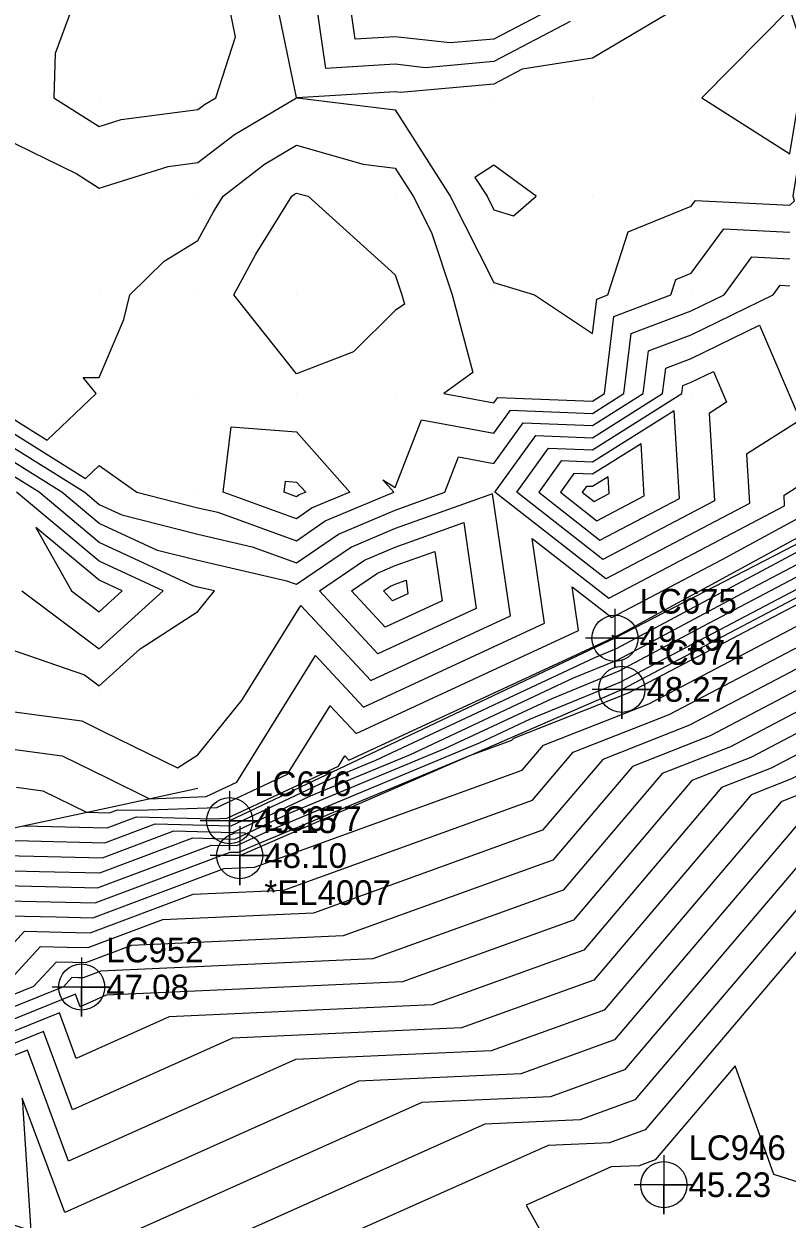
# Model space of a CAD drawing. Extents: x 2188792 to 2191981, y 386090 to 389710.
# Drawn here: x 2190222.5 to 2190299.8, y 388016.5 to 388137.7 of the extents above; entities that cross this region are included whole.
import ezdxf

# ---------------------------------------------------------------- set-up
doc = ezdxf.new("R2010")
doc.units = 0
for name, color, linetype in [('DTM Contours Major', 7, 'Continuous'), ('DTM Contours Minor', 7, 'Continuous'), ('Exist DTM Breakline', 7, 'Continuous'), ('Exist DTM Breakline Cogo Elevation', 7, 'Continuous'), ('Exist DTM Breakline Cogo Number', 7, 'Continuous'), ('Exist DTM Breakline Cogo Point CELL', 7, 'Continuous'), ('Exist DTM Breakline Underwater', 7, 'Continuous'), ('Exist DTM Breakline Underwater Cogo Comment', 7, 'Continuous'), ('Exist DTM Breakline Underwater Cogo Elevation', 7, 'Continuous'), ('Exist DTM Breakline Underwater Cogo Number', 7, 'Continuous'), ('Exist DTM Breakline Underwater Cogo Point CELL', 7, 'Continuous'), ('Exist DTM QL2 LIDAR Elevation Point', 7, 'Continuous'), ('Exist DTM Regular Point Underwater CELL', 7, 'Continuous'), ('Exist DTM Regular Point Underwater Cogo Elevation', 7, 'Continuous'), ('Exist DTM Regular Point Underwater Cogo Number', 7, 'Continuous'), ('PH Exist DTM Breakline', 7, 'Continuous')]:
    doc.layers.add(name, color=color, linetype=linetype)

msp = doc.modelspace()

# ---------------------------------------------------------------- linework, layer by layer
at = {"layer": 'DTM Contours Major'}
for points in [[(2190220.13, 388126.28), (2190227.84, 388122.5), (2190230.13, 388121.05), (2190237.11, 388123.24), (2190240.13, 388123.63), (2190243.85, 388126.49), (2190250.12, 388130.21), (2190250.12, 388130.22), (2190248.06, 388140.21), (2190240.13, 388148.22), (2190237.59, 388147.68), (2190230.13, 388143.41), (2190224.77, 388145.58), (2190220.13, 388143.13)], [(2190290.06, 388140.14), (2190280.13, 388134.22), (2190273.01, 388133.09), (2190270.13, 388131.57), (2190260.66, 388130.74), (2190260.13, 388130.81), (2190250.2, 388130.21), (2190260.13, 388128.96), (2190265.69, 388120.21), (2190270.13, 388111.46), (2190274.26, 388110.21), (2190280.13, 388106.31), (2190280.56, 388109.79), (2190281.67, 388110.21), (2190283.74, 388116.6), (2190290.14, 388119.22), (2190290.55, 388119.79), (2190300.14, 388119.31), (2190300.59, 388119.76), (2190300.48, 388120.21), (2190301.82, 388128.53), (2190306.52, 388130.21)], [(2190216.05, 388055.03), (2190222.95, 388054.87), (2190230.68, 388054.68), (2190235.79, 388056.6), (2190243.49, 388056.4), (2190253.6, 388061.16), (2190258.17, 388063.06), (2190280.37, 388073.47), (2190282.54, 388074.36), (2190301.21, 388084.34), (2190305.04, 388086.35), (2190329.65, 388099.53), (2190330.86, 388100.16), (2190331.24, 388100.5), (2190338.39, 388107.11), (2190344.08, 388109.86)], [(2190220.93, 388047.28), (2190225.76, 388047.16), (2190229.47, 388047.08), (2190242.8, 388052.08), (2190245.85, 388052.22), (2190273, 388062.03), (2190275.15, 388064.56), (2190285.84, 388068.78), (2190309.6, 388081.24), (2190314.76, 388082.9), (2190332.78, 388092.36), (2190332.57, 388095.06), (2190334.47, 388097.17), (2190338.41, 388100.68), (2190340.55, 388102.65), (2190342.25, 388103.48), (2190344.3, 388103.77)], [(2190289.29, 388101.05), (2190290.14, 388101.37), (2190292.39, 388102.46), (2190293.72, 388099.33), (2190291.96, 388098.21), (2190292.49, 388089.33), (2190281.18, 388083.39), (2190272.46, 388090.21), (2190275.67, 388094.67), (2190280.13, 388094.5), (2190289.19, 388100.21), (2190289.29, 388101.05)], [(2190345.71, 388099.83), (2190341.93, 388095.64), (2190342.95, 388082.93), (2190333.79, 388078.12), (2190309.43, 388070.29), (2190296.17, 388063.33), (2190290.2, 388060.98), (2190278.19, 388046.85), (2190260.85, 388040.58), (2190230.81, 388039.22), (2190228.19, 388038.05), (2190227.72, 388039.33), (2190217.35, 388035.16)], [(2190220.13, 388074.65), (2190228.63, 388071.7), (2190230.13, 388070.59), (2190234.26, 388074.34), (2190240.13, 388078.12), (2190241.81, 388080.21), (2190240.13, 388080.59), (2190239.61, 388080.72), (2190230.13, 388085.13), (2190224.03, 388090.21), (2190220.13, 388092.66)], [(2190248.87, 388090.21), (2190249.01, 388091.33), (2190250.13, 388091.25), (2190251.05, 388090.21), (2190250.4, 388089.94), (2190250.13, 388089.75), (2190248.87, 388090.21)], [(2190257, 388083.34), (2190260.13, 388084.65), (2190267.07, 388087.14), (2190268.34, 388078.44), (2190258.38, 388073.82), (2190252.44, 388080.21), (2190257, 388083.34)], [(2190352.82, 388073.34), (2190309.26, 388059.34), (2190306.5, 388057.89), (2190305.26, 388057.4), (2190283.38, 388031.66), (2190275.86, 388028.94), (2190262.82, 388028.35), (2190226.23, 388011.98), (2190225.56, 388013.78), (2190225.69, 388011.69), (2190219.88, 388013.62)]]:
    msp.add_lwpolyline(points, dxfattribs=at)
at = {"layer": 'DTM Contours Minor'}
for points in [[(2190270.13, 388136.14), (2190265.68, 388135.76), (2190260.13, 388136.39), (2190256.06, 388136.14), (2190255.48, 388140.21), (2190253.88, 388146.47), (2190251.84, 388150.21), (2190251.9, 388158.45), (2190252.93, 388160.21), (2190253.73, 388166.62), (2190260.13, 388167.72), (2190264.84, 388165.51), (2190270.13, 388166.29), (2190275.65, 388160.21), (2190278.66, 388151.69), (2190279.82, 388150.21), (2190279.05, 388141.3), (2190277.83, 388140.21), (2190270.13, 388136.14)], [(2190243.95, 388136.39), (2190243.17, 388140.21), (2190240.13, 388143.28), (2190231.3, 388141.38), (2190230.13, 388140.71), (2190229.29, 388141.05), (2190227.69, 388140.21), (2190225.66, 388134.68), (2190225.53, 388130.21), (2190230.13, 388127.3), (2190232.35, 388128), (2190240.13, 388129.01), (2190240.81, 388129.53), (2190241.95, 388130.21), (2190243.95, 388136.39)], [(2190277.86, 388137.94), (2190270.13, 388133.86), (2190263.17, 388133.25), (2190260.13, 388133.6), (2190253.09, 388133.18), (2190252.09, 388140.21)], [(2190300.14, 388139.21), (2190291.19, 388130.21), (2190300.14, 388124.52), (2190300.93, 388129.42), (2190303.14, 388130.21), (2190300.14, 388139.21)], [(2190220.13, 388098.45), (2190224.84, 388095.5), (2190229.81, 388100.21), (2190228.49, 388101.85), (2190230.13, 388101.84), (2190232.61, 388107.73), (2190233.24, 388110.21), (2190236.71, 388113.63), (2190240.13, 388115.74), (2190241.7, 388118.64), (2190242.68, 388120.21), (2190246.89, 388123.46), (2190250.13, 388125.38), (2190256.88, 388123.47), (2190260.13, 388123.06), (2190261.94, 388120.21), (2190263.81, 388116.54), (2190265.9, 388110.21), (2190268.01, 388102.34), (2190265.07, 388100.21), (2190270.13, 388099.27), (2190270.53, 388099.82), (2190280.13, 388099.44), (2190281.35, 388100.21), (2190282.3, 388108.04), (2190288.05, 388110.21), (2190288.56, 388111.79), (2190290.14, 388112.43), (2190293.42, 388116.93), (2190300.14, 388116.59)], [(2190274.4, 388120.21), (2190270.13, 388123.36), (2190268.21, 388122.13), (2190269.43, 388120.21), (2190270.13, 388118.83), (2190272.11, 388118.23), (2190274.4, 388120.21)], [(2190249.92, 388120.42), (2190250.13, 388120.54), (2190251.29, 388120.21), (2190260.13, 388112.24), (2190260.81, 388110.21), (2190261.05, 388109.29), (2190260.13, 388108.63), (2190255.9, 388104.45), (2190250.13, 388102.23), (2190243.78, 388110.21), (2190246.01, 388114.33), (2190249.66, 388120.21), (2190249.92, 388120.42)], [(2190221.11, 388064.21), (2190226.37, 388063.49), (2190230.98, 388061.23), (2190235.23, 388059.15), (2190240.95, 388059.37), (2190244.07, 388060.82), (2190252.05, 388073.66), (2190256.9, 388068.44), (2190275.26, 388076.95), (2190274, 388085.54), (2190281.78, 388079.47), (2190299.6, 388088.82), (2190299.54, 388089.93), (2190308.62, 388095.7), (2190306.68, 388100.24), (2190309.87, 388095.99), (2190317.72, 388099.84), (2190325.36, 388103.58), (2190326.13, 388103.98), (2190326.74, 388104.44), (2190336.66, 388110.36), (2190339.83, 388114.43), (2190343.33, 388116.82), (2190346.13, 388116.81)], [(2190220.13, 388097), (2190228.73, 388091.61), (2190230.13, 388092.93), (2190233.94, 388090.21), (2190240.13, 388088.64), (2190242.16, 388088.18), (2190250.13, 388085.3), (2190253.04, 388087.3), (2190259.98, 388090.21), (2190258.86, 388091.48), (2190260.13, 388090.68), (2190262.78, 388097.56), (2190270.13, 388096.2), (2190271.81, 388098.53), (2190280.13, 388098.2), (2190283.31, 388100.21), (2190284.05, 388106.29), (2190290.14, 388108.59), (2190293.47, 388110.21), (2190296.29, 388114.06), (2190300.14, 388113.87)], [(2190221.75, 388060.31), (2190224.39, 388059.96), (2190228.84, 388057.78), (2190231.17, 388057.72), (2190231.98, 388058.03), (2190234.11, 388057.98), (2190242.03, 388058.27), (2190249.22, 388061.63), (2190253.53, 388068.57), (2190256.16, 388065.75), (2190278.72, 388076.2), (2190278.07, 388080.64), (2190282.08, 388077.5), (2190293.28, 388083.38), (2190301.86, 388088.06), (2190307.75, 388092.13), (2190313.16, 388094.75), (2190322.04, 388099.63), (2190327.74, 388102.35), (2190335.4, 388106.92), (2190337.52, 388108.89), (2190341.09, 388110.61), (2190342.71, 388112.7), (2190344.08, 388113.64)], [(2190220.13, 388095.56), (2190228.65, 388090.21), (2190230.13, 388088.98), (2190232.43, 388087.91), (2190240.13, 388085.96), (2190245.64, 388084.69), (2190250.13, 388083.07), (2190254.36, 388085.98), (2190260.13, 388088.4), (2190265.17, 388090.21), (2190266.55, 388093.79), (2190270.13, 388093.13), (2190273.1, 388097.24), (2190280.13, 388096.97), (2190285.27, 388100.21), (2190285.8, 388104.55), (2190290.14, 388106.18), (2190298.43, 388110.21), (2190299.15, 388111.19), (2190300.14, 388111.14)], [(2190222.44, 388056.4), (2190230.93, 388056.2), (2190233.89, 388057.31), (2190241.62, 388057.12), (2190243.1, 388057.17), (2190254.37, 388062.43), (2190255.02, 388063.48), (2190255.42, 388063.06), (2190282.18, 388075.46), (2190282.14, 388075.73), (2190282.38, 388075.54), (2190283.06, 388075.89), (2190303.6, 388087.09), (2190305.23, 388088.21), (2190306.73, 388088.94), (2190327.05, 388100.12), (2190329.53, 388101.3), (2190332.86, 388103.29), (2190337.96, 388108), (2190344.44, 388111.14)], [(2190214.5, 388053.54), (2190223.51, 388053.32), (2190230.44, 388053.16), (2190237.69, 388055.88), (2190243.68, 388055.73), (2190251.55, 388059.43), (2190261.67, 388063.64), (2190278.19, 388071.39), (2190282.69, 388073.23), (2190296.27, 388080.49), (2190306.3, 388085.76), (2190324.18, 388095.34), (2190330.63, 388098.72), (2190332.68, 388100.54), (2190338.82, 388106.22), (2190343.71, 388108.59), (2190349.59, 388109.44)], [(2190362.32, 388108.88), (2190342.71, 388100.78), (2190342.75, 388100.47), (2190338.19, 388095.41), (2190338.88, 388086.7), (2190326.17, 388080.03), (2190309.5, 388074.67), (2190292.04, 388065.51), (2190284.18, 388062.41), (2190276.11, 388052.92), (2190254.85, 388045.24), (2190233.4, 388044.26), (2190228.74, 388042.51), (2190227.44, 388042.54), (2190225.75, 388042.58), (2190223.47, 388040.1), (2190215.1, 388036.73)], [(2190361.88, 388109.25), (2190341.81, 388100.97), (2190341.65, 388100.94), (2190341.52, 388100.92), (2190341.42, 388100.87), (2190341.28, 388100.75), (2190341.03, 388100.53), (2190336.31, 388095.29), (2190336.85, 388088.59), (2190322.37, 388080.99), (2190309.53, 388076.86), (2190289.97, 388066.6), (2190281.17, 388063.13), (2190275.07, 388055.96), (2190251.85, 388047.56), (2190236.53, 388046.87), (2190228.98, 388044.03), (2190226.88, 388044.08), (2190224.14, 388044.15), (2190220.46, 388040.12)], [(2190216.11, 388051.97), (2190224.07, 388051.78), (2190230.2, 388051.64), (2190239.6, 388055.17), (2190243.88, 388055.06), (2190249.49, 388057.7), (2190265.17, 388064.23), (2190276.02, 388069.31), (2190282.84, 388072.11), (2190291.33, 388076.65), (2190307.56, 388085.17), (2190318.71, 388091.14), (2190330.41, 388097.28), (2190334.11, 388100.57), (2190339.25, 388105.32), (2190343.35, 388107.31), (2190348.26, 388108.02)], [(2190217.72, 388050.41), (2190224.63, 388050.24), (2190229.95, 388050.12), (2190241.5, 388054.45), (2190244.07, 388054.39), (2190247.44, 388055.97), (2190268.68, 388064.81), (2190273.85, 388067.24), (2190282.99, 388070.98), (2190286.39, 388072.8), (2190308.82, 388084.58), (2190313.24, 388086.94), (2190330.18, 388095.84), (2190335.54, 388100.61), (2190339.69, 388104.43), (2190342.98, 388106.03), (2190346.94, 388106.61)], [(2190287.55, 388102.8), (2190290.14, 388103.78), (2190297.06, 388107.14), (2190301.17, 388097.52), (2190295.75, 388094.07), (2190296.05, 388089.08), (2190281.48, 388081.43), (2190270.24, 388090.21), (2190274.38, 388095.96), (2190280.13, 388095.73), (2190287.23, 388100.21), (2190287.55, 388102.8)], [(2190219.32, 388048.84), (2190225.2, 388048.7), (2190229.71, 388048.6), (2190243.4, 388053.74), (2190244.26, 388053.72), (2190245.39, 388054.25), (2190267.69, 388063.53), (2190271.96, 388065.07), (2190272.14, 388065.28), (2190283.78, 388069.87), (2190309.63, 388083.44), (2190310.95, 388083.86), (2190330.75, 388094.24), (2190330.69, 388094.95), (2190331.19, 388095.5), (2190336.98, 388100.64), (2190340.12, 388103.54), (2190342.62, 388104.75), (2190345.62, 388105.19)], [(2190217.44, 388040.14), (2190222.54, 388045.71), (2190226.32, 388045.62), (2190229.22, 388045.55), (2190239.66, 388049.48), (2190248.85, 388049.89), (2190274.04, 388059), (2190278.16, 388063.85), (2190287.91, 388067.69), (2190309.56, 388079.05), (2190318.56, 388081.95), (2190334.82, 388090.47), (2190334.44, 388095.18), (2190337.75, 388098.85), (2190339.85, 388100.71), (2190340.98, 388101.76), (2190341.89, 388102.2), (2190342.97, 388102.36), (2190344.3, 388102.55)], [(2190344.23, 388100.15), (2190340.06, 388095.53), (2190340.92, 388084.81), (2190329.98, 388079.08), (2190309.46, 388072.48), (2190294.1, 388064.42), (2190287.19, 388061.7), (2190277.15, 388049.88), (2190257.85, 388042.91), (2190230.27, 388041.66), (2190228.49, 388040.99), (2190228, 388041), (2190227.36, 388041.02), (2190226.49, 388040.07), (2190216.22, 388035.94)], [(2190347.18, 388099.5), (2190343.8, 388095.76), (2190344.98, 388081.04), (2190337.59, 388077.16), (2190309.39, 388068.1), (2190298.24, 388062.24), (2190293.21, 388060.27), (2190279.23, 388043.81), (2190263.86, 388038.25), (2190237.21, 388037.04), (2190227.8, 388032.83), (2190226.09, 388037.44), (2190218.47, 388034.37)], [(2190280.13, 388093.26), (2190276.96, 388093.39), (2190274.67, 388090.21), (2190280.88, 388085.36), (2190288.93, 388089.58), (2190288.4, 388098.47), (2190280.13, 388093.26)], [(2190242.7, 388090.21), (2190243.51, 388096.83), (2190250.13, 388096.34), (2190255.51, 388090.21), (2190251.72, 388088.62), (2190250.13, 388087.53), (2190242.7, 388090.21)], [(2190220.47, 388068.1), (2190228.35, 388067.03), (2190230.53, 388065.96), (2190238.06, 388062.27), (2190240.13, 388063.61), (2190244.61, 388069.17), (2190250.56, 388078.74), (2190257.64, 388071.13), (2190271.8, 388077.69), (2190269.99, 388090.06), (2190260.13, 388086.53), (2190255.68, 388084.66), (2190250.13, 388080.85), (2190249.13, 388081.21), (2190240.13, 388083.28), (2190236.02, 388084.32), (2190230.13, 388087.06), (2190226.34, 388090.21), (2190220.13, 388094.11)], [(2190280.13, 388092.03), (2190278.24, 388092.1), (2190276.88, 388090.21), (2190280.58, 388087.32), (2190285.37, 388089.84), (2190285.06, 388095.13), (2190280.13, 388092.03)], [(2190280.13, 388090.79), (2190279.53, 388090.81), (2190279.09, 388090.21), (2190280.28, 388089.28), (2190281.81, 388090.09), (2190281.71, 388091.78), (2190280.13, 388090.79)], [(2190222.27, 388080.21), (2190230.13, 388074.34), (2190236.59, 388080.21), (2190230.13, 388083.21), (2190221.72, 388090.21)], [(2190230.13, 388081.29), (2190223.68, 388086.65), (2190227.3, 388080.21), (2190230.13, 388078.09), (2190232.46, 388080.21), (2190230.13, 388081.29)], [(2190258.32, 388082.02), (2190260.13, 388082.78), (2190264.14, 388084.22), (2190264.88, 388079.19), (2190259.12, 388076.52), (2190255.68, 388080.21), (2190258.32, 388082.02)], [(2190259.64, 388080.7), (2190260.13, 388080.9), (2190261.22, 388081.29), (2190261.42, 388079.93), (2190259.86, 388079.21), (2190258.93, 388080.21), (2190259.64, 388080.7)], [(2190347.01, 388079.15), (2190341.4, 388076.21), (2190309.36, 388065.91), (2190300.3, 388061.16), (2190296.22, 388059.55), (2190280.27, 388040.77), (2190266.86, 388035.92), (2190243.62, 388034.87), (2190227.41, 388027.62), (2190224.47, 388035.55), (2190219.6, 388033.59)], [(2190345.21, 388075.25), (2190309.32, 388063.72), (2190302.37, 388060.07), (2190299.24, 388058.83), (2190281.3, 388037.73), (2190269.86, 388033.6), (2190250.02, 388032.7), (2190227.01, 388022.41), (2190222.84, 388033.66), (2190220.72, 388032.8)], [(2190349.01, 388074.29), (2190309.29, 388061.53), (2190304.43, 388058.98), (2190302.25, 388058.12), (2190282.34, 388034.7), (2190272.86, 388031.27), (2190256.42, 388030.52), (2190226.62, 388017.19), (2190222.32, 388028.78), (2190223.2, 388015.36), (2190219.86, 388016.47)], [(2190349.34, 388059.46), (2190321.29, 388061.02), (2190309.22, 388057.15), (2190308.56, 388056.8), (2190308.27, 388056.68), (2190284.42, 388028.62), (2190278.86, 388026.61), (2190269.22, 388026.17), (2190239.84, 388013.03), (2190247.11, 387999.97), (2190243.54, 387986.42), (2190261.7, 387957.36), (2190263.82, 387956.74), (2190266.57, 387955.3), (2190280.53, 387959), (2190282.38, 387956.65), (2190286, 387955.44), (2190288.32, 387957.32), (2190288.42, 387957.23), (2190294.87, 387951.81)], [(2190357.03, 388002.82), (2190331.33, 388016.18), (2190311.91, 388022.35), (2190303.25, 388046.52), (2190285.46, 388025.58), (2190281.86, 388024.28), (2190275.63, 388024), (2190256.61, 388015.5), (2190272.81, 387986.43), (2190265.56, 387958.97), (2190289.55, 387965.09), (2190289.98, 387964.45), (2190307.54, 387951.69)], [(2190336.13, 387945.88), (2190336.78, 387959.73), (2190336.4, 387982.71), (2190339.19, 387995.22), (2190343.12, 387995.38), (2190358.72, 387994.7), (2190359.8, 387996.05), (2190351.41, 388002.1), (2190339.31, 388005.91), (2190328.37, 388011.6), (2190298.51, 388021.07), (2190294.58, 388032.06), (2190286.49, 388022.54), (2190284.86, 388021.95), (2190282.03, 388021.83), (2190273.39, 388017.96), (2190288.7, 387990.48), (2190302.35, 387985.21), (2190296.64, 387973.89), (2190303.72, 387963.56), (2190312.7, 387957.03), (2190311.53, 387950.85)]]:
    msp.add_lwpolyline(points, dxfattribs=at)
at = {"layer": 'Exist DTM Breakline'}
msp.add_lwpolyline([(2190399.11, 388078.11), (2190371.18, 388101.47), (2190330.91, 388100.5), (2190282.4, 388075.41), (2190243.34, 388056.92)], dxfattribs=at)
at = {"layer": 'Exist DTM Breakline Cogo Point CELL'}
for points in [[(2190282.4, 388078.41), (2190282.4, 388072.41), (2190282.4, 388075.41), (2190285.4, 388075.41), (2190279.4, 388075.41)], [(2190243.34, 388059.92), (2190243.34, 388053.92), (2190243.34, 388056.92), (2190246.34, 388056.92), (2190240.34, 388056.92)]]:
    msp.add_lwpolyline(points, dxfattribs=at)
for centre in [(2190282.4, 388075.41), (2190243.34, 388056.92)]:
    msp.add_circle(centre, 2.34, dxfattribs=at)
at = {"layer": 'Exist DTM Breakline Underwater'}
msp.add_lwpolyline([(2190244.36, 388053.38), (2190283.09, 388070.23), (2190330.04, 388094.91), (2190369.99, 388097.37), (2190397.56, 388075.84), (2190404.69, 388083.03), (2190414.54, 388108.23), (2190429.06, 388126.81)], dxfattribs=at)
at = {"layer": 'Exist DTM Breakline Underwater Cogo Point CELL'}
for points in [[(2190283.09, 388073.23), (2190283.09, 388067.23), (2190283.09, 388070.23), (2190286.09, 388070.23), (2190280.09, 388070.23)], [(2190244.36, 388056.38), (2190244.36, 388050.38), (2190244.36, 388053.38), (2190247.36, 388053.38), (2190241.36, 388053.38)]]:
    msp.add_lwpolyline(points, dxfattribs=at)
for centre in [(2190283.09, 388070.23), (2190244.36, 388053.38)]:
    msp.add_circle(centre, 2.34, dxfattribs=at)
at = {"layer": 'Exist DTM QL2 LIDAR Elevation Point'}
for p, q in [((2190230.13, 388130.21), (2190230.13, 388130.21)), ((2190240.13, 388130.21), (2190240.13, 388130.21)), ((2190250.13, 388130.21), (2190250.13, 388130.21)), ((2190260.13, 388130.21), (2190260.13, 388130.21)), ((2190270.13, 388130.21), (2190270.13, 388130.21)), ((2190280.13, 388130.21), (2190280.13, 388130.21)), ((2190290.14, 388130.21), (2190290.14, 388130.21)), ((2190230.13, 388120.21), (2190230.13, 388120.21)), ((2190240.13, 388120.21), (2190240.13, 388120.21)), ((2190250.13, 388120.21), (2190250.13, 388120.21)), ((2190260.13, 388120.21), (2190260.13, 388120.21)), ((2190270.13, 388120.21), (2190270.13, 388120.21)), ((2190280.13, 388120.21), (2190280.13, 388120.21)), ((2190290.14, 388120.21), (2190290.14, 388120.21)), ((2190230.13, 388110.21), (2190230.13, 388110.21)), ((2190240.13, 388110.21), (2190240.13, 388110.21)), ((2190250.13, 388110.21), (2190250.13, 388110.21)), ((2190260.13, 388110.21), (2190260.13, 388110.21)), ((2190270.13, 388110.21), (2190270.13, 388110.21)), ((2190280.13, 388110.21), (2190280.13, 388110.21)), ((2190290.14, 388110.21), (2190290.14, 388110.21)), ((2190230.13, 388100.21), (2190230.13, 388100.21)), ((2190240.13, 388100.21), (2190240.13, 388100.21)), ((2190250.13, 388100.21), (2190250.13, 388100.21)), ((2190260.13, 388100.21), (2190260.13, 388100.21)), ((2190270.13, 388100.21), (2190270.13, 388100.21)), ((2190280.13, 388100.21), (2190280.13, 388100.21)), ((2190290.14, 388100.21), (2190290.14, 388100.21)), ((2190230.13, 388090.21), (2190230.13, 388090.21)), ((2190240.13, 388090.21), (2190240.13, 388090.21)), ((2190250.13, 388090.21), (2190250.13, 388090.21)), ((2190260.13, 388090.21), (2190260.13, 388090.21)), ((2190270.13, 388090.21), (2190270.13, 388090.21)), ((2190280.13, 388090.21), (2190280.13, 388090.21)), ((2190230.13, 388080.21), (2190230.13, 388080.21)), ((2190240.13, 388080.21), (2190240.13, 388080.21)), ((2190250.13, 388080.21), (2190250.13, 388080.21)), ((2190260.13, 388080.21), (2190260.13, 388080.21)), ((2190230.13, 388070.21), (2190230.13, 388070.21))]:
    msp.add_line(p, q, dxfattribs=at)
at = {"layer": 'Exist DTM Regular Point Underwater CELL'}
for points in [[(2190228.34, 388043.06), (2190228.34, 388037.06), (2190228.34, 388040.06), (2190231.34, 388040.06), (2190225.34, 388040.06)], [(2190287.36, 388023.02), (2190287.36, 388017.02), (2190287.36, 388020.02), (2190290.36, 388020.02), (2190284.36, 388020.02)]]:
    msp.add_lwpolyline(points, dxfattribs=at)
for centre in [(2190228.34, 388040.06), (2190287.36, 388020.02)]:
    msp.add_circle(centre, 2.34, dxfattribs=at)
at = {"layer": 'PH Exist DTM Breakline'}
msp.add_lwpolyline([(2190110.12, 387950.19), (2190110.71, 387953.41), (2190114.82, 387960.19), (2190118.93, 387966.97), (2190124.23, 387973.8), (2190129.52, 387980.62), (2190134.65, 387986.38), (2190139.79, 387992.13), (2190150.12, 388000.2), (2190156.09, 388006.27), (2190162.06, 388012.34), (2190168.04, 388018.42), (2190174.01, 388024.49), (2190179.98, 388030.56), (2190187.27, 388036.88), (2190194.55, 388043.2), (2190200.88, 388046.96), (2190207.2, 388050.73), (2190213.53, 388054.49), (2190222.4, 388056.39), (2190231.26, 388058.3), (2190240.13, 388060.21)], dxfattribs=at)

# ---------------------------------------------------------------- texts
at = {"layer": 'Exist DTM Breakline Cogo Elevation'}
for s, p in [('49.19', (2190284.9, 388074.16)), ('49.15', (2190245.84, 388055.67))]:
    msp.add_text(s, height=2.5, dxfattribs=at).set_placement(p)
at = {"layer": 'Exist DTM Breakline Cogo Number'}
for s, p in [('LC675', (2190284.9, 388077.91)), ('LC676', (2190245.84, 388059.42))]:
    msp.add_text(s, height=2.5, dxfattribs=at).set_placement(p)
at = {"layer": 'Exist DTM Breakline Underwater Cogo Comment'}
msp.add_text('*EL4007', height=2.5, dxfattribs=at).set_placement((2190246.86, 388048.38))
at = {"layer": 'Exist DTM Breakline Underwater Cogo Elevation'}
for s, p in [('48.27', (2190285.59, 388068.98)), ('48.10', (2190246.86, 388052.13))]:
    msp.add_text(s, height=2.5, dxfattribs=at).set_placement(p)
at = {"layer": 'Exist DTM Breakline Underwater Cogo Number'}
for s, p in [('LC674', (2190285.59, 388072.73)), ('LC677', (2190246.86, 388055.88))]:
    msp.add_text(s, height=2.5, dxfattribs=at).set_placement(p)
at = {"layer": 'Exist DTM Regular Point Underwater Cogo Elevation'}
for s, p in [('47.08', (2190230.84, 388038.81)), ('45.23', (2190289.86, 388018.77))]:
    msp.add_text(s, height=2.5, dxfattribs=at).set_placement(p)
at = {"layer": 'Exist DTM Regular Point Underwater Cogo Number'}
for s, p in [('LC952', (2190230.84, 388042.56)), ('LC946', (2190289.86, 388022.52))]:
    msp.add_text(s, height=2.5, dxfattribs=at).set_placement(p)

doc.saveas('drawing.dxf')
